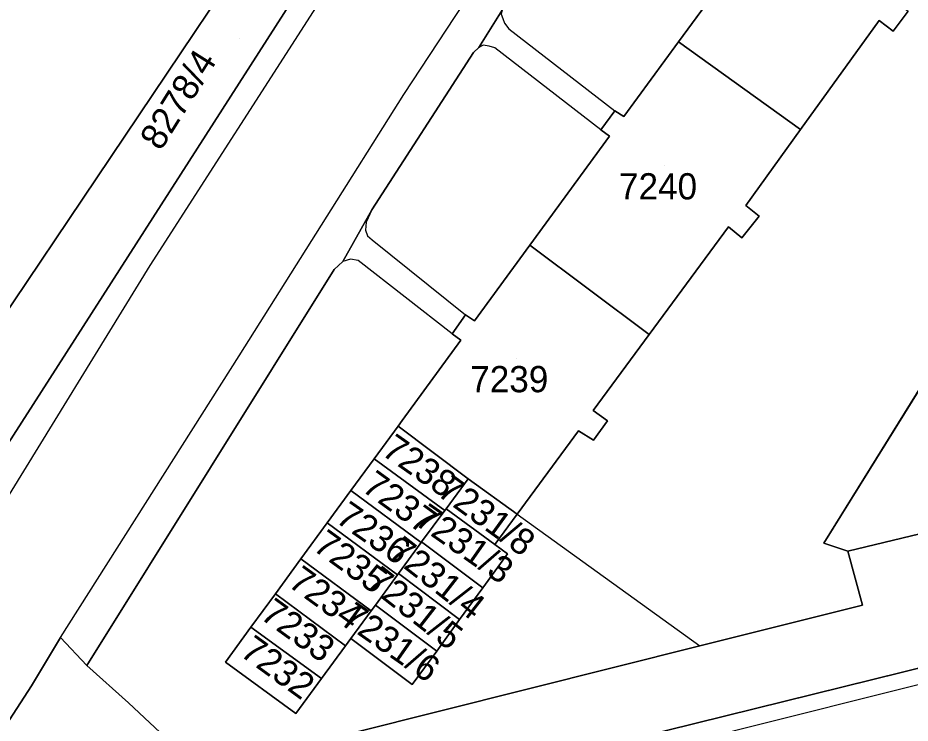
# Model space of a CAD drawing. Extents: x -266199 to -261993, y -1239047 to -1235108.
# Drawn here: x -263881.5 to -263813.5, y -1236681.1 to -1236627.4 of the extents above; entities that cross this region are included whole.
import ezdxf

# ---------------------------------------------------------------- set-up
doc = ezdxf.new("R2010")
doc.units = 0
for name, color, linetype in [('body_kn', 7, 'Continuous'), ('kladpar_druhypozemkov', 7, 'Continuous'), ('kladpar_hranice', 7, 'Continuous'), ('kladpar_parcelnecisla', 7, 'Continuous'), ('kladpar_plochy', 7, 'Continuous'), ('linie', 7, 'Continuous'), ('zappar_hrandruhpozemk', 7, 'Continuous')]:
    doc.layers.add(name, color=color, linetype=linetype)

msp = doc.modelspace()

# ---------------------------------------------------------------- linework, layer by layer
at = {"layer": 'body_kn'}
for p, q in [((-263844.54, -1236627.45), (-263844.54, -1236627.45)), ((-263815.85, -1236627.6), (-263815.85, -1236627.6)), ((-263844.4, -1236627.8), (-263844.4, -1236627.8)), ((-263844.08, -1236628.23), (-263844.08, -1236628.23)), ((-263814.77, -1236628.41), (-263814.77, -1236628.41)), ((-263846.37, -1236629.67), (-263846.37, -1236629.67)), ((-263846.02, -1236629.48), (-263846.02, -1236629.48)), ((-263845.58, -1236629.57), (-263845.58, -1236629.57)), ((-263845.15, -1236629.7), (-263845.15, -1236629.7)), ((-263831.13, -1236629.23), (-263831.13, -1236629.23)), ((-263831.13, -1236629.23), (-263831.13, -1236629.23)), ((-263846.77, -1236630.04), (-263846.77, -1236630.04)), ((-263852.08, -1236633.24), (-263852.08, -1236633.24)), ((-263835.99, -1236634.48), (-263835.99, -1236634.48)), ((-263835.31, -1236634.93), (-263835.31, -1236634.93)), ((-263837.05, -1236635.94), (-263837.05, -1236635.94)), ((-263837.05, -1236635.94), (-263837.05, -1236635.94)), ((-263836.39, -1236636.42), (-263836.39, -1236636.42)), ((-263821.83, -1236635.9), (-263821.83, -1236635.9)), ((-263821.83, -1236635.9), (-263821.83, -1236635.9)), ((-263826.01, -1236641.69), (-263826.01, -1236641.69)), ((-263854.52, -1236642.04), (-263854.52, -1236642.04)), ((-263854.52, -1236642.04), (-263854.52, -1236642.04)), ((-263824.98, -1236642.51), (-263824.98, -1236642.51)), ((-263854.94, -1236642.98), (-263854.94, -1236642.98)), ((-263827.33, -1236643.32), (-263827.33, -1236643.32)), ((-263854.99, -1236643.58), (-263854.99, -1236643.58)), ((-263854.85, -1236644.02), (-263854.85, -1236644.02)), ((-263854.49, -1236644.32), (-263854.49, -1236644.32)), ((-263826.3, -1236644.16), (-263826.3, -1236644.16)), ((-263842.47, -1236644.73), (-263842.47, -1236644.73)), ((-263842.47, -1236644.73), (-263842.47, -1236644.73)), ((-263856.72, -1236645.98), (-263856.72, -1236645.98)), ((-263856.15, -1236645.8), (-263856.15, -1236645.8)), ((-263855.56, -1236645.89), (-263855.56, -1236645.89)), ((-263871.43, -1236646.26), (-263871.43, -1236646.26)), ((-263857.38, -1236646.57), (-263857.38, -1236646.57)), ((-263847.37, -1236650.04), (-263847.37, -1236650.04)), ((-263846.68, -1236650.48), (-263846.68, -1236650.48)), ((-263848.4, -1236651.47), (-263848.4, -1236651.47)), ((-263848.4, -1236651.47), (-263848.4, -1236651.47)), ((-263847.73, -1236651.95), (-263847.73, -1236651.95)), ((-263833.37, -1236651.53), (-263833.37, -1236651.53)), ((-263833.37, -1236651.53), (-263833.37, -1236651.53)), ((-263864.64, -1236653.15), (-263864.64, -1236653.15)), ((-263837.64, -1236657.33), (-263837.64, -1236657.33)), ((-263852.21, -1236658.09), (-263852.21, -1236658.09)), ((-263836.56, -1236658.11), (-263836.56, -1236658.11)), ((-263852.52, -1236658.52), (-263852.52, -1236658.52)), ((-263838.76, -1236658.86), (-263838.76, -1236658.86)), ((-263837.63, -1236659.59), (-263837.63, -1236659.59)), ((-263854.33, -1236660.99), (-263854.33, -1236660.99)), ((-263854.33, -1236660.99), (-263854.33, -1236660.99)), ((-263847.18, -1236662.52), (-263847.18, -1236662.52)), ((-263856.11, -1236663.42), (-263856.11, -1236663.42)), ((-263856.11, -1236663.42), (-263856.11, -1236663.42)), ((-263848.96, -1236664.95), (-263848.96, -1236664.95)), ((-263848.85, -1236664.8), (-263848.85, -1236664.8)), ((-263843.43, -1236665.22), (-263843.43, -1236665.22)), ((-263843.43, -1236665.22), (-263843.43, -1236665.22)), ((-263857.91, -1236665.89), (-263857.91, -1236665.89)), ((-263857.91, -1236665.89), (-263857.91, -1236665.89)), ((-263850.75, -1236667.38), (-263850.75, -1236667.38)), ((-263850.72, -1236667.33), (-263850.72, -1236667.33)), ((-263845.14, -1236667.54), (-263845.14, -1236667.54)), ((-263820.05, -1236667.43), (-263820.05, -1236667.43)), ((-263844.18, -1236668.25), (-263844.18, -1236668.25)), ((-263844.18, -1236668.25), (-263844.18, -1236668.25)), ((-263818.23, -1236668.04), (-263818.23, -1236668.04)), ((-263859.92, -1236668.63), (-263859.92, -1236668.63)), ((-263859.92, -1236668.63), (-263859.92, -1236668.63)), ((-263852.56, -1236669.84), (-263852.56, -1236669.84)), ((-263852.49, -1236669.75), (-263852.49, -1236669.75)), ((-263846.06, -1236670.83), (-263846.06, -1236670.83)), ((-263846.06, -1236670.83), (-263846.06, -1236670.83)), ((-263861.87, -1236671.29), (-263861.87, -1236671.29)), ((-263861.87, -1236671.29), (-263861.87, -1236671.29)), ((-263854.24, -1236672.14), (-263854.24, -1236672.14)), ((-263817.1, -1236672.14), (-263817.1, -1236672.14)), ((-263854.57, -1236672.58), (-263854.57, -1236672.58)), ((-263847.83, -1236673.25), (-263847.83, -1236673.25)), ((-263847.83, -1236673.25), (-263847.83, -1236673.25)), ((-263863.73, -1236673.84), (-263863.73, -1236673.84)), ((-263863.73, -1236673.84), (-263863.73, -1236673.84)), ((-263878.25, -1236674.62), (-263878.25, -1236674.62)), ((-263878.25, -1236674.62), (-263878.25, -1236674.62)), ((-263856.52, -1236675.24), (-263856.52, -1236675.24)), ((-263856.11, -1236674.68), (-263856.11, -1236674.68)), ((-263829.5, -1236675.25), (-263829.5, -1236675.25)), ((-263849.57, -1236675.65), (-263849.57, -1236675.65)), ((-263849.57, -1236675.65), (-263849.57, -1236675.65)), ((-263865.67, -1236676.49), (-263865.67, -1236676.49)), ((-263876.24, -1236676.74), (-263876.24, -1236676.74)), ((-263858.36, -1236677.74), (-263858.36, -1236677.74)), ((-263858.36, -1236677.74), (-263858.36, -1236677.74)), ((-263880.47, -1236678.29), (-263880.47, -1236678.29)), ((-263851.43, -1236678.19), (-263851.43, -1236678.19)), ((-263873.07, -1236679.6), (-263873.07, -1236679.6)), ((-263860.31, -1236680.4), (-263860.31, -1236680.4))]:
    msp.add_line(p, q, dxfattribs=at)
at = {"layer": 'kladpar_druhypozemkov'}
for p, q in [((-263864.59, -1236628.95), (-263864.59, -1236628.95)), ((-263832.2, -1236638.64), (-263832.2, -1236638.64)), ((-263843.47, -1236653.33), (-263843.47, -1236653.33)), ((-263850.42, -1236660.66), (-263850.42, -1236660.66)), ((-263851.79, -1236663.39), (-263851.79, -1236663.39)), ((-263846.04, -1236664.57), (-263846.04, -1236664.57)), ((-263853.75, -1236665.98), (-263853.75, -1236665.98)), ((-263847.02, -1236666.71), (-263847.02, -1236666.71)), ((-263855.49, -1236668.57), (-263855.49, -1236668.57)), ((-263849.11, -1236669.29), (-263849.11, -1236669.29)), ((-263857.54, -1236671.31), (-263857.54, -1236671.31)), ((-263850.81, -1236671.77), (-263850.81, -1236671.77)), ((-263859.82, -1236673.71), (-263859.82, -1236673.71)), ((-263852.37, -1236674.26), (-263852.37, -1236674.26)), ((-263861.55, -1236676.28), (-263861.55, -1236676.28))]:
    msp.add_line(p, q, dxfattribs=at)
at = {"layer": 'kladpar_hranice'}
for p, q in [((-263821.83, -1236635.9), (-263831.13, -1236629.23)), ((-263831.13, -1236629.23), (-263821.83, -1236635.9)), ((-263833.37, -1236651.53), (-263842.47, -1236644.73)), ((-263842.47, -1236644.73), (-263833.37, -1236651.53))]:
    msp.add_line(p, q, dxfattribs=at)
for points in [[(-263891.8, -1236662.79), (-263884.21, -1236662.21), (-263883.76, -1236662.18), (-263855.91, -1236618.77), (-263857.79, -1236605.66), (-263849.82, -1236608.89), (-263847.85, -1236609.69), (-263838.71, -1236596.56), (-263820.36, -1236571.56), (-263803.78, -1236549.4), (-263802.64, -1236547.8), (-263805.88, -1236545.91), (-263808.37, -1236543.71), (-263797.61, -1236529.86), (-263796.45, -1236528.4), (-263787.26, -1236516.13), (-263784.71, -1236512.7), (-263774.42, -1236499.1), (-263773.29, -1236497.25), (-263762.99, -1236483.76), (-263761.86, -1236482.12), (-263751.19, -1236467.97), (-263749.99, -1236466.25), (-263745.24, -1236459.93)], [(-263674.85, -1236633.55), (-263818.23, -1236668.04), (-263820.05, -1236667.43), (-263751.82, -1236557.5), (-263743.31, -1236543.79)], [(-263751.82, -1236557.5), (-263820.05, -1236667.43), (-263818.23, -1236668.04), (-263817.1, -1236672.14), (-263829.5, -1236675.25), (-263855.95, -1236681.88), (-263866.12, -1236684.43), (-263867.54, -1236683.93), (-263869.83, -1236682.61), (-263873.07, -1236679.6), (-263876.24, -1236676.74), (-263857.38, -1236646.57), (-263856.72, -1236645.98), (-263854.52, -1236642.04), (-263846.77, -1236630.04), (-263846.37, -1236629.67), (-263844.57, -1236626.81)], [(-263857.79, -1236605.66), (-263861.64, -1236618.98), (-263885.09, -1236653.85), (-263889, -1236607.88), (-263878.91, -1236617.82)], [(-263857.79, -1236605.66), (-263855.91, -1236618.77), (-263883.76, -1236662.18), (-263884.21, -1236662.21), (-263885.09, -1236653.85)], [(-263885.09, -1236653.85), (-263861.64, -1236618.98), (-263857.79, -1236605.66)], [(-263831.13, -1236629.23), (-263825.03, -1236620.92), (-263825.7, -1236620.41), (-263824.6, -1236618.96), (-263823.94, -1236619.48), (-263818.93, -1236612.95), (-263814.17, -1236616.67), (-263810.33, -1236619.67), (-263814.71, -1236626.08), (-263813.63, -1236626.89), (-263814.77, -1236628.41), (-263815.85, -1236627.6), (-263821.83, -1236635.9)], [(-263825.03, -1236620.92), (-263831.13, -1236629.23), (-263835.31, -1236634.93), (-263835.99, -1236634.48), (-263837.05, -1236635.94), (-263836.39, -1236636.42), (-263842.47, -1236644.73), (-263846.68, -1236650.48), (-263847.37, -1236650.04), (-263848.4, -1236651.47), (-263847.73, -1236651.95), (-263852.21, -1236658.09), (-263852.52, -1236658.52), (-263854.33, -1236660.99), (-263856.11, -1236663.42), (-263857.91, -1236665.89), (-263859.92, -1236668.63), (-263861.87, -1236671.29), (-263863.73, -1236673.84), (-263865.67, -1236676.49), (-263860.31, -1236680.4), (-263858.36, -1236677.74), (-263856.52, -1236675.24), (-263856.11, -1236674.68), (-263851.43, -1236678.19), (-263849.57, -1236675.65), (-263847.83, -1236673.25), (-263846.06, -1236670.83), (-263844.18, -1236668.25), (-263845.14, -1236667.54)], [(-263844.57, -1236626.81), (-263846.37, -1236629.67), (-263846.77, -1236630.04), (-263854.52, -1236642.04), (-263856.72, -1236645.98), (-263857.38, -1236646.57), (-263876.24, -1236676.74), (-263878.25, -1236674.62), (-263880.47, -1236678.29), (-263885.24, -1236685.63), (-263891.35, -1236695.69), (-263887.42, -1236694.65), (-263888.15, -1236695.82), (-263903.61, -1236720.93)], [(-263845.14, -1236667.54), (-263843.43, -1236665.22), (-263838.76, -1236658.86), (-263837.63, -1236659.59), (-263836.56, -1236658.11), (-263837.64, -1236657.33), (-263833.37, -1236651.53), (-263827.33, -1236643.32), (-263826.3, -1236644.16), (-263824.98, -1236642.51), (-263826.01, -1236641.69), (-263821.83, -1236635.9), (-263815.85, -1236627.6), (-263814.77, -1236628.41), (-263813.63, -1236626.89)], [(-263842.47, -1236644.73), (-263836.39, -1236636.42), (-263837.05, -1236635.94), (-263835.99, -1236634.48), (-263835.31, -1236634.93), (-263831.13, -1236629.23)], [(-263878.25, -1236674.62), (-263876.24, -1236676.74), (-263873.07, -1236679.6), (-263869.83, -1236682.61), (-263867.54, -1236683.93), (-263866.12, -1236684.43), (-263855.95, -1236681.88), (-263829.5, -1236675.25), (-263817.1, -1236672.14), (-263818.23, -1236668.04), (-263674.85, -1236633.55)], [(-263821.83, -1236635.9), (-263826.01, -1236641.69), (-263824.98, -1236642.51), (-263826.3, -1236644.16), (-263827.33, -1236643.32), (-263833.37, -1236651.53)], [(-263843.43, -1236665.22), (-263847.18, -1236662.52), (-263852.52, -1236658.52), (-263852.21, -1236658.09), (-263847.73, -1236651.95), (-263848.4, -1236651.47), (-263847.37, -1236650.04), (-263846.68, -1236650.48), (-263842.47, -1236644.73)], [(-263833.37, -1236651.53), (-263837.64, -1236657.33), (-263836.56, -1236658.11), (-263837.63, -1236659.59), (-263838.76, -1236658.86), (-263843.43, -1236665.22)], [(-263723.38, -1236654.51), (-263751.32, -1236661.62), (-263755.82, -1236662.68), (-263766.05, -1236665.24), (-263792.63, -1236671.89), (-263797.57, -1236673.17), (-263809.53, -1236676.13), (-263834.31, -1236682.27), (-263839.64, -1236683.61), (-263854.37, -1236687.3), (-263864.48, -1236689.84), (-263871.57, -1236691.46), (-263888.15, -1236695.82), (-263887.42, -1236694.65), (-263891.35, -1236695.69), (-263885.24, -1236685.63), (-263880.47, -1236678.29), (-263878.25, -1236674.62)], [(-263854.33, -1236660.99), (-263852.52, -1236658.52), (-263847.18, -1236662.52), (-263848.85, -1236664.8), (-263848.96, -1236664.95), (-263854.33, -1236660.99)], [(-263856.11, -1236663.42), (-263854.33, -1236660.99), (-263848.96, -1236664.95), (-263850.72, -1236667.33), (-263850.75, -1236667.38), (-263856.11, -1236663.42)], [(-263843.43, -1236665.22), (-263845.14, -1236667.54), (-263848.85, -1236664.8), (-263847.18, -1236662.52), (-263843.43, -1236665.22)], [(-263857.91, -1236665.89), (-263856.11, -1236663.42), (-263850.75, -1236667.38), (-263852.49, -1236669.75), (-263852.56, -1236669.84), (-263857.91, -1236665.89)], [(-263844.18, -1236668.25), (-263846.06, -1236670.83), (-263850.72, -1236667.33), (-263848.96, -1236664.95), (-263848.85, -1236664.8), (-263845.14, -1236667.54), (-263844.18, -1236668.25)], [(-263859.92, -1236668.63), (-263857.91, -1236665.89), (-263852.56, -1236669.84), (-263854.24, -1236672.14), (-263854.57, -1236672.58), (-263859.92, -1236668.63)], [(-263846.06, -1236670.83), (-263847.83, -1236673.25), (-263852.49, -1236669.75), (-263850.75, -1236667.38), (-263850.72, -1236667.33), (-263846.06, -1236670.83)], [(-263861.87, -1236671.29), (-263859.92, -1236668.63), (-263854.57, -1236672.58), (-263856.11, -1236674.68), (-263856.52, -1236675.24), (-263861.87, -1236671.29)], [(-263847.83, -1236673.25), (-263849.57, -1236675.65), (-263854.24, -1236672.14), (-263852.56, -1236669.84), (-263852.49, -1236669.75), (-263847.83, -1236673.25)], [(-263863.73, -1236673.84), (-263861.87, -1236671.29), (-263856.52, -1236675.24), (-263858.36, -1236677.74), (-263863.73, -1236673.84)], [(-263849.57, -1236675.65), (-263851.43, -1236678.19), (-263856.11, -1236674.68), (-263854.57, -1236672.58), (-263854.24, -1236672.14), (-263849.57, -1236675.65)], [(-263858.36, -1236677.74), (-263860.31, -1236680.4), (-263865.67, -1236676.49), (-263863.73, -1236673.84), (-263858.36, -1236677.74)], [(-263829.19, -1236711.02), (-263828.43, -1236695.07), (-263828.06, -1236687.91), (-263833.92, -1236687.75), (-263834.53, -1236686.95), (-263835.49, -1236685.31), (-263834.31, -1236682.27), (-263809.53, -1236676.13), (-263811.47, -1236721.38), (-263856.74, -1236731.36)]]:
    msp.add_lwpolyline(points, dxfattribs=at)
at = {"layer": 'kladpar_plochy'}
for p, q in [((-263751.82, -1236557.5), (-263820.05, -1236667.43)), ((-263861.64, -1236618.98), (-263885.09, -1236653.85)), ((-263825.03, -1236620.92), (-263831.13, -1236629.23)), ((-263846.37, -1236629.67), (-263844.57, -1236626.81)), ((-263814.77, -1236628.41), (-263813.63, -1236626.89)), ((-263821.83, -1236635.9), (-263815.85, -1236627.6)), ((-263815.85, -1236627.6), (-263814.77, -1236628.41)), ((-263846.77, -1236630.04), (-263846.37, -1236629.67)), ((-263831.13, -1236629.23), (-263835.31, -1236634.93)), ((-263854.52, -1236642.04), (-263846.77, -1236630.04)), ((-263835.99, -1236634.48), (-263837.05, -1236635.94)), ((-263835.31, -1236634.93), (-263835.99, -1236634.48)), ((-263836.39, -1236636.42), (-263842.47, -1236644.73)), ((-263837.05, -1236635.94), (-263836.39, -1236636.42)), ((-263826.01, -1236641.69), (-263821.83, -1236635.9)), ((-263824.98, -1236642.51), (-263826.01, -1236641.69)), ((-263856.72, -1236645.98), (-263854.52, -1236642.04)), ((-263826.3, -1236644.16), (-263824.98, -1236642.51)), ((-263833.37, -1236651.53), (-263827.33, -1236643.32)), ((-263827.33, -1236643.32), (-263826.3, -1236644.16)), ((-263842.47, -1236644.73), (-263846.68, -1236650.48)), ((-263857.38, -1236646.57), (-263856.72, -1236645.98)), ((-263876.24, -1236676.74), (-263857.38, -1236646.57)), ((-263847.37, -1236650.04), (-263848.4, -1236651.47)), ((-263846.68, -1236650.48), (-263847.37, -1236650.04)), ((-263848.4, -1236651.47), (-263847.73, -1236651.95)), ((-263847.73, -1236651.95), (-263852.21, -1236658.09)), ((-263837.64, -1236657.33), (-263833.37, -1236651.53)), ((-263836.56, -1236658.11), (-263837.64, -1236657.33)), ((-263852.21, -1236658.09), (-263852.52, -1236658.52)), ((-263837.63, -1236659.59), (-263836.56, -1236658.11)), ((-263852.52, -1236658.52), (-263854.33, -1236660.99)), ((-263843.43, -1236665.22), (-263838.76, -1236658.86)), ((-263838.76, -1236658.86), (-263837.63, -1236659.59)), ((-263854.33, -1236660.99), (-263856.11, -1236663.42)), ((-263856.11, -1236663.42), (-263857.91, -1236665.89)), ((-263845.14, -1236667.54), (-263843.43, -1236665.22)), ((-263857.91, -1236665.89), (-263859.92, -1236668.63)), ((-263844.18, -1236668.25), (-263845.14, -1236667.54)), ((-263820.05, -1236667.43), (-263818.23, -1236668.04)), ((-263846.06, -1236670.83), (-263844.18, -1236668.25)), ((-263818.23, -1236668.04), (-263817.1, -1236672.14)), ((-263859.92, -1236668.63), (-263861.87, -1236671.29)), ((-263847.83, -1236673.25), (-263846.06, -1236670.83)), ((-263861.87, -1236671.29), (-263863.73, -1236673.84)), ((-263817.1, -1236672.14), (-263829.5, -1236675.25)), ((-263849.57, -1236675.65), (-263847.83, -1236673.25)), ((-263863.73, -1236673.84), (-263865.67, -1236676.49)), ((-263858.36, -1236677.74), (-263856.52, -1236675.24)), ((-263856.52, -1236675.24), (-263856.11, -1236674.68)), ((-263856.11, -1236674.68), (-263851.43, -1236678.19)), ((-263829.5, -1236675.25), (-263855.95, -1236681.88)), ((-263851.43, -1236678.19), (-263849.57, -1236675.65)), ((-263865.67, -1236676.49), (-263860.31, -1236680.4)), ((-263834.31, -1236682.27), (-263809.53, -1236676.13)), ((-263873.07, -1236679.6), (-263876.24, -1236676.74)), ((-263860.31, -1236680.4), (-263858.36, -1236677.74)), ((-263869.83, -1236682.61), (-263873.07, -1236679.6))]:
    msp.add_line(p, q, dxfattribs=at)
for points in [[(-263674.85, -1236633.55), (-263818.23, -1236668.04), (-263820.05, -1236667.43), (-263751.82, -1236557.5), (-263743.31, -1236543.79), (-263746.36, -1236538.05), (-263748.51, -1236534.24), (-263748.66, -1236531.7), (-263749.01, -1236521.49), (-263748.96, -1236518.94), (-263749.06, -1236516.87), (-263748.67, -1236514.33), (-263748.32, -1236509.1), (-263747.3, -1236506.7), (-263745.77, -1236505), (-263720.79, -1236469.94)], [(-263917.91, -1236716.05), (-263923.04, -1236710.78), (-263923.29, -1236710.52), (-263921.9, -1236710.55), (-263921.23, -1236710.63), (-263919.11, -1236710.47), (-263917.06, -1236709.96), (-263915.17, -1236709.09), (-263913.39, -1236707.91), (-263911.82, -1236706.53), (-263910.39, -1236704.98), (-263909.14, -1236703.32), (-263908.36, -1236702.07), (-263890.32, -1236673.01), (-263892.04, -1236671.93), (-263890.61, -1236669.9), (-263891.8, -1236662.79), (-263884.21, -1236662.21), (-263883.76, -1236662.18), (-263855.91, -1236618.77)], [(-263844.57, -1236626.81), (-263846.37, -1236629.67), (-263846.77, -1236630.04), (-263854.52, -1236642.04), (-263856.72, -1236645.98), (-263857.38, -1236646.57), (-263876.24, -1236676.74), (-263878.25, -1236674.62), (-263880.47, -1236678.29), (-263885.24, -1236685.63), (-263891.35, -1236695.69), (-263887.42, -1236694.65), (-263888.15, -1236695.82), (-263903.61, -1236720.93)], [(-263809.53, -1236676.13), (-263834.31, -1236682.27), (-263839.64, -1236683.61), (-263854.37, -1236687.3), (-263864.48, -1236689.84), (-263871.57, -1236691.46), (-263888.15, -1236695.82), (-263887.42, -1236694.65), (-263891.35, -1236695.69), (-263885.24, -1236685.63), (-263880.47, -1236678.29), (-263878.25, -1236674.62), (-263876.24, -1236676.74), (-263873.07, -1236679.6), (-263869.83, -1236682.61), (-263867.54, -1236683.93), (-263866.12, -1236684.43), (-263855.95, -1236681.88), (-263829.5, -1236675.25), (-263817.1, -1236672.14), (-263818.23, -1236668.04), (-263674.85, -1236633.55)]]:
    msp.add_lwpolyline(points, dxfattribs=at)
for points in [[(-263857.79, -1236605.66), (-263855.91, -1236618.77), (-263883.76, -1236662.18), (-263884.21, -1236662.21), (-263885.09, -1236653.85), (-263861.64, -1236618.98)], [(-263831.13, -1236629.23), (-263825.03, -1236620.92), (-263825.7, -1236620.41), (-263824.6, -1236618.96), (-263823.94, -1236619.48), (-263818.93, -1236612.95), (-263814.17, -1236616.67), (-263810.33, -1236619.67), (-263814.71, -1236626.08), (-263813.63, -1236626.89), (-263814.77, -1236628.41), (-263815.85, -1236627.6), (-263821.83, -1236635.9)], [(-263842.47, -1236644.73), (-263836.39, -1236636.42), (-263837.05, -1236635.94), (-263835.99, -1236634.48), (-263835.31, -1236634.93), (-263831.13, -1236629.23), (-263821.83, -1236635.9), (-263826.01, -1236641.69), (-263824.98, -1236642.51), (-263826.3, -1236644.16), (-263827.33, -1236643.32), (-263833.37, -1236651.53)], [(-263843.43, -1236665.22), (-263847.18, -1236662.52), (-263852.52, -1236658.52), (-263852.21, -1236658.09), (-263847.73, -1236651.95), (-263848.4, -1236651.47), (-263847.37, -1236650.04), (-263846.68, -1236650.48), (-263842.47, -1236644.73), (-263833.37, -1236651.53), (-263837.64, -1236657.33), (-263836.56, -1236658.11), (-263837.63, -1236659.59), (-263838.76, -1236658.86)], [(-263854.33, -1236660.99), (-263852.52, -1236658.52), (-263847.18, -1236662.52), (-263848.85, -1236664.8), (-263848.96, -1236664.95)], [(-263856.11, -1236663.42), (-263854.33, -1236660.99), (-263848.96, -1236664.95), (-263850.72, -1236667.33), (-263850.75, -1236667.38)], [(-263843.43, -1236665.22), (-263845.14, -1236667.54), (-263848.85, -1236664.8), (-263847.18, -1236662.52)], [(-263857.91, -1236665.89), (-263856.11, -1236663.42), (-263850.75, -1236667.38), (-263852.49, -1236669.75), (-263852.56, -1236669.84)], [(-263844.18, -1236668.25), (-263846.06, -1236670.83), (-263850.72, -1236667.33), (-263848.96, -1236664.95), (-263848.85, -1236664.8), (-263845.14, -1236667.54)], [(-263859.92, -1236668.63), (-263857.91, -1236665.89), (-263852.56, -1236669.84), (-263854.24, -1236672.14), (-263854.57, -1236672.58)], [(-263846.06, -1236670.83), (-263847.83, -1236673.25), (-263852.49, -1236669.75), (-263850.75, -1236667.38), (-263850.72, -1236667.33)], [(-263861.87, -1236671.29), (-263859.92, -1236668.63), (-263854.57, -1236672.58), (-263856.11, -1236674.68), (-263856.52, -1236675.24)], [(-263847.83, -1236673.25), (-263849.57, -1236675.65), (-263854.24, -1236672.14), (-263852.56, -1236669.84), (-263852.49, -1236669.75)], [(-263863.73, -1236673.84), (-263861.87, -1236671.29), (-263856.52, -1236675.24), (-263858.36, -1236677.74)], [(-263849.57, -1236675.65), (-263851.43, -1236678.19), (-263856.11, -1236674.68), (-263854.57, -1236672.58), (-263854.24, -1236672.14)], [(-263858.36, -1236677.74), (-263860.31, -1236680.4), (-263865.67, -1236676.49), (-263863.73, -1236673.84)]]:
    msp.add_lwpolyline(points, close=True, dxfattribs=at)
at = {"layer": 'linie'}
msp.add_lwpolyline([(-263908.36, -1236702.07), (-263845.29, -1236686.31), (-263749.77, -1236662.37), (-263652.33, -1236638.05), (-263553.25, -1236613.22), (-263536.97, -1236609.13), (-263532.95, -1236608.14)], dxfattribs=at)
at = {"layer": 'zappar_hrandruhpozemk'}
for p, q in [((-263857.76, -1236625), (-263871.43, -1236646.26)), ((-263844.08, -1236628.23), (-263835.99, -1236634.48)), ((-263837.05, -1236635.94), (-263845.15, -1236629.7)), ((-263864.64, -1236653.15), (-263852.08, -1236633.24)), ((-263854.49, -1236644.32), (-263847.37, -1236650.04)), ((-263848.4, -1236651.47), (-263855.56, -1236645.89)), ((-263871.43, -1236646.26), (-263888.43, -1236673.87)), ((-263878.25, -1236674.62), (-263864.64, -1236653.15)), ((-263843.43, -1236665.22), (-263829.5, -1236675.25))]:
    msp.add_line(p, q, dxfattribs=at)
for points in [[(-263852.08, -1236633.24), (-263838.39, -1236612.43), (-263829.05, -1236599.3)], [(-263844.57, -1236626.81), (-263844.66, -1236627.12), (-263844.54, -1236627.45), (-263844.4, -1236627.8), (-263844.08, -1236628.23)], [(-263845.15, -1236629.7), (-263845.58, -1236629.57), (-263846.02, -1236629.48), (-263846.37, -1236629.67)], [(-263854.52, -1236642.04), (-263854.94, -1236642.98), (-263854.99, -1236643.58), (-263854.85, -1236644.02), (-263854.49, -1236644.32)], [(-263855.56, -1236645.89), (-263856.15, -1236645.8), (-263856.72, -1236645.98)]]:
    msp.add_lwpolyline(points, dxfattribs=at)

# ---------------------------------------------------------------- texts
at = {"layer": 'kladpar_parcelnecisla'}
for s, rotation, p in [('8278/4', 58, (-263870.616, -1236637.61)), ('7238', 325, (-263853.867, -1236660.63)), ('7237', 324, (-263855.38, -1236663.375)), ('7231/8', 324, (-263849.644, -1236663.712)), ('7236', 325, (-263857.377, -1236665.754)), ('7231/3', 325, (-263851.351, -1236665.932)), ('7235', 324, (-263859.103, -1236667.885)), ('7231/4', 322, (-263853.357, -1236668.347)), ('7234', 324, (-263860.998, -1236670.638)), ('7231/5', 322, (-263855.06, -1236670.633)), ('7233', 324, (-263863.121, -1236673.108)), ('7231/6', 325, (-263856.957, -1236673.431)), ('7232', 324, (-263864.659, -1236675.937))]:
    msp.add_text(s, height=2, rotation=rotation, dxfattribs=at).set_placement(p)
for s, p in [('7240', (-263835.671, -1236641.24)), ('7239', (-263847.012, -1236655.93))]:
    msp.add_text(s, height=2, dxfattribs=at).set_placement(p)

doc.saveas('drawing.dxf')
